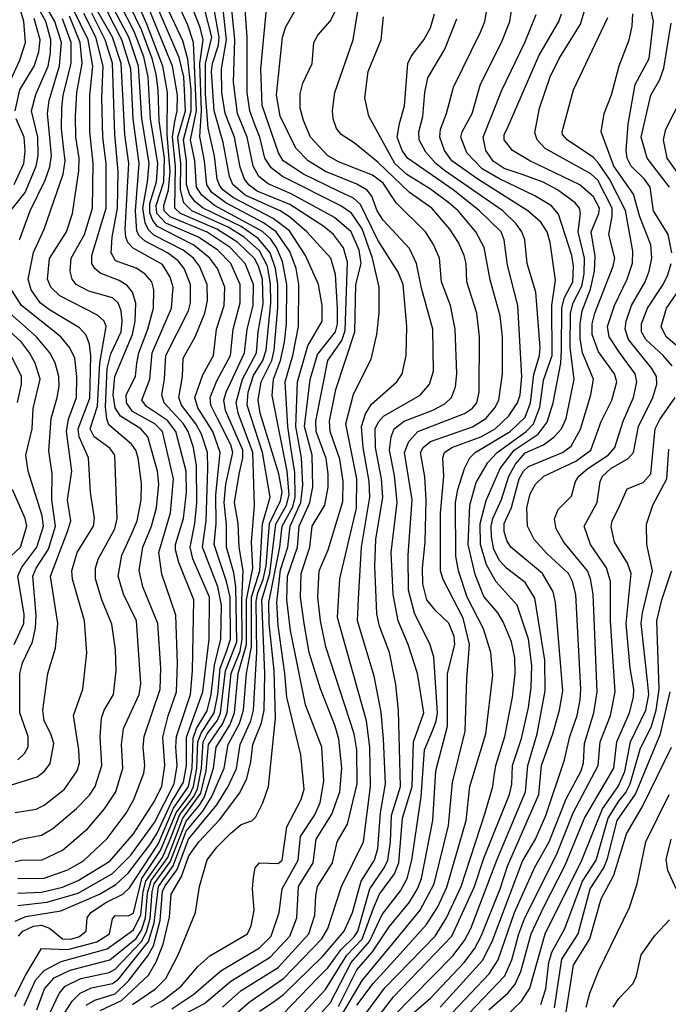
# Model space of a CAD drawing. Extents: x 997026 to 1115308, y 536381 to 619039.
# Tile 348 of 484: x 1030202 to 1032670, y 605336 to 609082. Entities that reach past the tile are written whole.
import ezdxf

# ---------------------------------------------------------------- set-up
doc = ezdxf.new("R2010")
doc.units = 0

msp = doc.modelspace()

# ---------------------------------------------------------------- linework, layer by layer
at = {"layer": '0CON20XD'}
for points in [[(1032684, 608195), (1032669.6, 608265), (1032613.2, 608355), (1032600.7, 608445), (1032579.2, 608475), (1032528.9, 608525), (1032513, 608555), (1032509.3, 608585), (1032516.9, 608685), (1032543.5, 608835), (1032596.6, 608935), (1032613.5, 609075), (1032571.9, 609275), (1032561.7, 609445), (1032548.4, 609485), (1032509.5, 609555), (1032501, 609625), (1032517.3, 609665), (1032668.8, 609815), (1032682.8, 609835)], [(1030507.6, 605312.4), (1030589.6, 605350.4), (1030692.3, 605447.7), (1030721.8, 605498.2), (1030748.2, 605565), (1030771.8, 605668.2), (1030778.8, 605755), (1030817.2, 605822.8), (1030845, 605901.1), (1030883.9, 605955), (1030962.2, 606037.8), (1031039.1, 606140.9), (1031066.7, 606195), (1031081.5, 606258.5), (1031088.6, 606325), (1031122.6, 606407.4), (1031131.7, 606455), (1031134.4, 606595), (1031123, 606875), (1031153.5, 606975), (1031177, 607163), (1031217.8, 607235), (1031227.4, 607275), (1031220, 607365), (1031162.7, 607652.7), (1031167.8, 607715), (1031194.8, 607785.2), (1031209.5, 607855), (1031217.7, 607925), (1031219.1, 608075), (1031202.5, 608162.5), (1031179.5, 608215), (1031157.1, 608247.1), (1031126.1, 608276.1), (1030943.1, 608375), (1030894.9, 608414.9), (1030874.9, 608445), (1030867.9, 608545), (1030851.9, 608625), (1030874.3, 608735), (1030863.3, 608995), (1030841.2, 609061.2), (1030744.4, 609275)], [(1030630.7, 605335), (1030719.3, 605395), (1030758.4, 605435), (1030804.8, 605525), (1030871.1, 605685), (1030886.7, 605785), (1030915.9, 605885.9), (1030953.2, 605935), (1031005, 605987.3), (1031045, 606020.6), (1031085, 606034.3), (1031100, 606050), (1031127.8, 606102.2), (1031149.1, 606165), (1031175.1, 606424.9), (1031170, 606605), (1031151.7, 606785), (1031149.9, 606865), (1031192, 607075), (1031200.6, 607155), (1031240.8, 607229.2), (1031250.6, 607265), (1031249.2, 607359.2), (1031233.9, 607455), (1031222.5, 607535), (1031212.6, 607705), (1031241, 607805), (1031262.9, 607915), (1031263.9, 608075), (1031253.5, 608135), (1031230, 608200), (1031177.4, 608275), (1031129.7, 608309.7), (1030986.6, 608385), (1030933.4, 608425), (1030913.7, 608453.7), (1030905.5, 608545), (1030887.7, 608637.7), (1030893.2, 608735), (1030887.6, 608915), (1030900.2, 609005), (1030888.2, 609051.8), (1030800.8, 609275)], [(1030700.7, 605325), (1030747.7, 605352.3), (1030816.1, 605405), (1030879.6, 605480.4), (1030925, 605520.6), (1031068.2, 605605), (1031082.7, 605635), (1031093.8, 605695), (1031088.2, 605775), (1031091.5, 605818.5), (1031098.6, 605855), (1031115, 605874.3), (1031185, 605872), (1031200.6, 605885), (1031218, 606012), (1031273.1, 606115), (1031284.3, 606155), (1031271.6, 606285), (1031218.1, 606505), (1031211.5, 606595), (1031185, 606777.5), (1031181, 606865), (1031195, 606989.2), (1031221.9, 607075), (1031231.8, 607155), (1031272.2, 607245), (1031279.1, 607310.9), (1031274.7, 607415), (1031252.8, 607535), (1031258.6, 607705), (1031298.1, 607841.9), (1031352.7, 607935), (1031352.7, 607995), (1031339.4, 608075), (1031290, 608185), (1031228.3, 608278.3), (1031166.4, 608326.4), (1031015.1, 608405), (1030975.1, 608435), (1030962.1, 608452.1), (1030953.5, 608475), (1030943.3, 608563.3), (1030919.5, 608669.5), (1030909.5, 608800.5), (1030908.9, 608915), (1030933.3, 609015), (1030861.5, 609295)], [(1030183.4, 605366.6), (1030225, 605448.9), (1030285, 605548), (1030385, 605544.9), (1030495.7, 605574.3), (1030544.3, 605605), (1030555, 605662), (1030565, 605674.5), (1030615, 605672.8), (1030635, 605683.5), (1030666.9, 605815), (1030738.3, 605921.7), (1030797.3, 606065), (1030848.9, 606135), (1030863.9, 606165), (1030875.9, 606235), (1030879.8, 606335), (1030891.9, 606368.1), (1030941.5, 606445), (1030955.9, 606515), (1030965.3, 606614.7), (1030988.1, 606675), (1031004.2, 606725), (1031002.3, 606885), (1030988.8, 606945), (1030942, 607085), (1030949.8, 607165), (1030948.7, 607275), (1030965.4, 607435), (1030936.7, 607515), (1030880, 607605), (1030868.5, 607645), (1030898.6, 607731.4), (1030939.8, 607805), (1030951.4, 607905), (1030980.3, 607995), (1030982.6, 608065), (1030954.5, 608135), (1030925.8, 608175), (1030864.5, 608224.5), (1030804.4, 608254.4), (1030726.5, 608295), (1030708.2, 608318.2), (1030696.8, 608346.8), (1030697.6, 608382.4), (1030722.9, 608465), (1030727.8, 608535), (1030699.8, 608705), (1030691, 608865), (1030675, 608940.4), (1030637.6, 609037.6), (1030536.3, 609236.3)], [(1030195, 605712.3), (1030305, 605724.3), (1030425, 605759.6), (1030555, 605833.6), (1030625, 605903.6), (1030715, 606028.1), (1030789.3, 606175), (1030801.7, 606245), (1030795.7, 606315), (1030798.8, 606355), (1030852.3, 606515), (1030860, 606605), (1030865.2, 606875), (1030807.2, 607017.2), (1030794.5, 607065), (1030795.4, 607085), (1030825.9, 607185), (1030836.6, 607283.4), (1030834.9, 607365), (1030796.7, 607515), (1030765, 607557.6), (1030685, 607610.7), (1030667.1, 607635), (1030697.5, 607715), (1030705.9, 607815), (1030779.8, 607985), (1030786.2, 608065), (1030775, 608102.5), (1030745, 608150.2), (1030633.3, 608213.3), (1030614.1, 608234.1), (1030606.2, 608255), (1030603.2, 608285), (1030617.1, 608535), (1030601.9, 608645), (1030594.6, 608794.6), (1030588.5, 608915), (1030555.1, 609015), (1030418.3, 609255)], [(1030198, 605595), (1030214, 605615), (1030255, 605633.2), (1030285, 605637.1), (1030315.8, 605625.8), (1030365, 605585.7), (1030395, 605583.9), (1030427, 605593), (1030454.7, 605615), (1030458.6, 605665), (1030473.2, 605685), (1030531.9, 605725), (1030594.5, 605755.5), (1030620.4, 605779.6), (1030728.3, 605945), (1030787.8, 606082.2), (1030844.7, 606165), (1030857.9, 606235), (1030861.6, 606348.4), (1030875, 606385), (1030915, 606452.7), (1030931.1, 606515), (1030943.4, 606626.6), (1030967.9, 606725), (1030969.9, 606855), (1030955.7, 606925), (1030897.2, 607075), (1030911.8, 607175), (1030917.8, 607375), (1030916.1, 607436.1), (1030894.4, 607505), (1030872.7, 607545), (1030818.1, 607615), (1030807, 607645), (1030821.1, 607725), (1030824.1, 607795), (1030869.4, 607875), (1030906.1, 607965), (1030916.9, 608013.1), (1030915.8, 608075), (1030886.4, 608145), (1030863.3, 608175), (1030824.4, 608205), (1030712.5, 608262.5), (1030692.3, 608282.3), (1030679.4, 608309.4), (1030670.4, 608365), (1030688.9, 608465), (1030694.3, 608535), (1030666.7, 608706.7), (1030654.1, 608905.9), (1030617.1, 609015), (1030501, 609235)], [(1030218.5, 605331.5), (1030262.1, 605427.9), (1030295.1, 605464.9), (1030360.4, 605499.6), (1030535, 605546.7), (1030635, 605619.1), (1030663.3, 605676.7), (1030672, 605765), (1030682.5, 605805), (1030745.2, 605894.8), (1030775, 605962.7), (1030811.6, 606058.4), (1030862.8, 606125), (1030878.4, 606155), (1030893.7, 606235), (1030900.5, 606335), (1030915.1, 606365), (1030954, 606415), (1030966.4, 606443.6), (1030985.7, 606605), (1031027.7, 606715), (1031024.7, 606924.7), (1031017.2, 606977.2), (1030988.6, 607075), (1030989, 607161), (1030980, 607245), (1030986.2, 607315), (1031013.6, 607435), (1031005, 607464.8), (1030955, 607564.8), (1030929.2, 607615), (1030926.5, 607645), (1030952, 607708), (1031004, 607805), (1031014.3, 607905), (1031041.5, 608005), (1031041, 608075), (1031005.1, 608155), (1030955.5, 608205), (1030882, 608255), (1030758.4, 608308.4), (1030723.9, 608345), (1030721.3, 608375), (1030750.1, 608465), (1030752.4, 608555), (1030733, 608697), (1030729, 608815), (1030720.9, 608875), (1030706.1, 608935), (1030665, 609043.8), (1030573.3, 609235)], [(1030158.2, 608831.8), (1030202.2, 608927.8), (1030224.3, 608995), (1030217.6, 609075), (1030186.4, 609185)], [(1030201.3, 608245), (1030242.3, 608355), (1030298.9, 608471.1), (1030317.3, 608522.7), (1030323.1, 608565), (1030313.2, 608673.2), (1030307.6, 608725), (1030313.8, 608775), (1030353.9, 608906.1), (1030361.5, 608995), (1030336.3, 609075), (1030262.7, 609202.7)], [(1030267.3, 605315), (1030297, 605395), (1030333.6, 605436.4), (1030393.6, 605466.4), (1030545, 605505.1), (1030645, 605586.2), (1030665, 605618.5), (1030680.5, 605665), (1030688.9, 605758.9), (1030702.2, 605807.8), (1030765.1, 605894.9), (1030822.3, 606045), (1030890.7, 606139.3), (1030911.4, 606225), (1030920.3, 606325), (1030975.4, 606404.6), (1030991.8, 606445), (1031007.2, 606595), (1031040.7, 606679.3), (1031048.8, 606725), (1031047.1, 606875), (1031052.9, 606985), (1031036.6, 607075), (1031033.9, 607165), (1031019.1, 607245), (1031037.1, 607352.9), (1031051.4, 607415), (1031051.3, 607445), (1030985.3, 607595), (1030978.5, 607635), (1030987.2, 607665), (1031058, 607815), (1031067.1, 607905), (1031090.9, 607995), (1031091.9, 608075), (1031059.9, 608155), (1031002.6, 608215), (1030915, 608273.2), (1030775, 608332.4), (1030752.1, 608355), (1030750.7, 608375), (1030768.6, 608435), (1030775.2, 608505.2), (1030762.6, 608645), (1030764.9, 608805.1), (1030747.2, 608905), (1030686.3, 609065), (1030629.7, 609195)], [(1030317.6, 605305), (1030352, 605378), (1030375, 605405.5), (1030435, 605434.6), (1030542.8, 605457.2), (1030565, 605469.5), (1030665.4, 605574.6), (1030685, 605612.5), (1030697.9, 605662.1), (1030705.9, 605764.1), (1030714.2, 605795), (1030775, 605878), (1030835, 606033.1), (1030886.2, 606093.8), (1030904.9, 606125.1), (1030939.5, 606235), (1030949, 606315), (1031001.4, 606398.6), (1031019.3, 606445), (1031033.9, 606595), (1031065.5, 606705), (1031065.1, 606875), (1031088.5, 606995), (1031084, 607095), (1031095, 607233.3), (1031089.1, 607435), (1031032.8, 607585), (1031025.6, 607625.6), (1031050.2, 607715), (1031102.6, 607815), (1031109.8, 607895), (1031128.9, 608001.1), (1031126, 608095), (1031111.1, 608145), (1031095, 608174.2), (1031031.5, 608235), (1030952.3, 608285), (1030814.5, 608345), (1030791.7, 608365), (1030795, 608525.1), (1030783.9, 608636.1), (1030792.5, 608695), (1030801.3, 608735), (1030802.4, 608795), (1030783.2, 608905), (1030667.9, 609187.9)], [(1030781, 605319), (1030864.9, 605375.1), (1030966.8, 605463.2), (1031115, 605551.7), (1031159, 605595), (1031189.8, 605685), (1031200.4, 605775), (1031262.1, 605885), (1031270.7, 605975), (1031325, 606056.5), (1031345, 606103.5), (1031359.8, 606185), (1031351.6, 606315), (1031289.1, 606475), (1031232.1, 606757.9), (1031218.5, 606875), (1031221.6, 606965), (1031258.8, 607075), (1031266, 607155), (1031306.5, 607245), (1031317.9, 607305), (1031314.4, 607425), (1031285.1, 607534.9), (1031307.2, 607712.8), (1031335, 607809), (1031403.8, 607895), (1031411, 607925), (1031411.9, 607985), (1031403.1, 608113.1), (1031385.6, 608175), (1031295.2, 608275), (1031228.1, 608331.9), (1031193.5, 608355), (1031060.5, 608415), (1031012.5, 608455), (1031000, 608485), (1030976.5, 608615), (1030942, 608735), (1030931.7, 608885), (1030935.8, 608915.8), (1030958.8, 608985), (1030961.3, 609015), (1030928.7, 609195)], [(1030804, 605286), (1030905, 605339), (1031005, 605424.5), (1031155.6, 605515), (1031230, 605595), (1031256.2, 605665), (1031263.5, 605785), (1031318.6, 605875), (1031330, 605965), (1031390.3, 606059.7), (1031420.2, 606145), (1031427.3, 606235), (1031416.5, 606345), (1031402.7, 606395), (1031346, 606536), (1031303.6, 606675), (1031284.6, 606785), (1031270.1, 606885), (1031273.2, 606975), (1031306.4, 607075), (1031314.5, 607155), (1031362.7, 607235), (1031376.3, 607303.7), (1031376.3, 607355), (1031367.7, 607412.3), (1031329.9, 607515), (1031328.5, 607555), (1031375.1, 607785), (1031427.8, 607862.2), (1031440.6, 607899.4), (1031449.2, 608159.2), (1031434.2, 608214.2), (1031396, 608265), (1031359.5, 608295), (1031229.4, 608379.4), (1031105, 608429.9), (1031075, 608452), (1031057, 608475), (1031040.5, 608520.5), (1031018.9, 608635), (1030984.4, 608725), (1030971.3, 608805), (1030969.8, 608895), (1030988.6, 609005), (1030967, 609205)], [(1030973.9, 605325), (1031045, 605388.2), (1031185, 605476), (1031302.5, 605605), (1031325.2, 605675.2), (1031328.4, 605748.4), (1031335.2, 605785), (1031392.5, 605875), (1031410, 605955), (1031449, 606021), (1031486.5, 606175), (1031485.1, 606304.9), (1031474.9, 606364.9), (1031366.3, 606696.3), (1031346.1, 606795), (1031336.4, 606885), (1031341.3, 606985), (1031376.2, 607065), (1031431, 607249), (1031433.2, 607325), (1031419.8, 607409.8), (1031384, 607515), (1031380.7, 607555), (1031404.4, 607675.6), (1031477.2, 607895), (1031481.5, 608075), (1031500.9, 608155), (1031494.2, 608205), (1031463.2, 608275), (1031400, 608330), (1031235, 608420.2), (1031147.6, 608457.6), (1031112.5, 608485), (1031090.5, 608525), (1031067.3, 608635), (1031030.8, 608725), (1031015.1, 608844.9), (1031020.8, 609005), (1031003.5, 609185)], [(1030160, 608345), (1030223.4, 608425), (1030265.1, 608525), (1030271.9, 608565), (1030270.6, 608635), (1030246.6, 608735), (1030263, 608797), (1030309.9, 608905), (1030319.4, 608955), (1030321.1, 609005), (1030301.2, 609075), (1030242.8, 609182.8)], [(1030348.9, 605265), (1030401.4, 605348.6), (1030431.7, 605378.3), (1030475, 605398.9), (1030555, 605415.1), (1030577.7, 605432.3), (1030691.8, 605575), (1030713.2, 605646.8), (1030729.7, 605785), (1030786.6, 605863.4), (1030835.8, 605995), (1030898.4, 606071.6), (1030932.6, 606127.4), (1030980.1, 606235), (1030995.6, 606325), (1031038.5, 606405), (1031053.7, 606455), (1031065.4, 606595), (1031083.7, 606696.3), (1031084, 606885), (1031115.4, 606985), (1031125.9, 607164.1), (1031154.6, 607265), (1031126.1, 607435), (1031067.6, 607615), (1031071.8, 607665), (1031091.9, 607728.1), (1031127.8, 607785), (1031139.6, 607825), (1031157.1, 608005), (1031156.7, 608076.7), (1031144.5, 608145), (1031115, 608202.4), (1031055.9, 608255), (1030995, 608292.4), (1030857.6, 608355), (1030826, 608386), (1030814.5, 608434.5), (1030814.6, 608535), (1030804.2, 608635), (1030832.3, 608735), (1030826.7, 608865), (1030808.4, 608938.4), (1030703.3, 609183.3)], [(1030455, 605332.9), (1030487.8, 605352.2), (1030565, 605376.6), (1030616.5, 605425), (1030689.6, 605520.4), (1030711.1, 605558.9), (1030736.4, 605655), (1030745.6, 605765), (1030755, 605787.4), (1030801.2, 605848.8), (1030844.1, 605965), (1030952, 606095), (1030995.4, 606165), (1031027.1, 606232.9), (1031041.2, 606325), (1031081.6, 606415), (1031091.6, 606455), (1031103.8, 606676.2), (1031101.2, 606868.8), (1031107.7, 606902.3), (1031127.9, 606952.1), (1031139.6, 607005), (1031152.7, 607165), (1031195, 607251.6), (1031200.2, 607285), (1031188, 607355), (1031116.6, 607585), (1031109.2, 607635), (1031120.5, 607705), (1031161.1, 607785), (1031170.7, 607825), (1031183.8, 607986.2), (1031184.4, 608075), (1031175.8, 608135.8), (1031155.4, 608195.4), (1031110, 608250), (1031045, 608294.9), (1030900.7, 608365), (1030869.7, 608389.7), (1030847.9, 608417.9), (1030837.2, 608455), (1030836.4, 608545), (1030825.4, 608625), (1030855, 608735), (1030854.3, 608815), (1030842.4, 608932.4), (1030822.3, 609002.3), (1030751, 609155)], [(1030995, 605274.2), (1031075.6, 605344.4), (1031205.2, 605434.8), (1031352.3, 605585), (1031374.5, 605625), (1031426, 605785), (1031510.5, 605955), (1031536.9, 606165), (1031534.9, 606314.9), (1031522.2, 606415), (1031411.8, 606808.2), (1031420, 606955), (1031483.9, 607223.9), (1031484.4, 607335), (1031443.5, 607545), (1031472.6, 607657.4), (1031539.2, 607790.8), (1031561.4, 607885), (1031569.8, 607965), (1031569.3, 608065), (1031544.7, 608175), (1031505, 608287), (1031465, 608346.2), (1031423.9, 608373.9), (1031201.4, 608485), (1031158.4, 608518.4), (1031135.1, 608555.1), (1031115.9, 608635), (1031095, 608685.8), (1031077.4, 608735), (1031067.4, 608805), (1031067.9, 609015), (1031055.6, 609175)], [(1031115, 605309.6), (1031166.2, 605345), (1031206.3, 605373.7), (1031355, 605519.8), (1031436.1, 605615), (1031468.3, 605685), (1031501.1, 605805), (1031552.3, 605885), (1031565, 605929.4), (1031574.7, 606065.3), (1031593.6, 606175), (1031586.7, 606346.7), (1031577.1, 606447.1), (1031551.3, 606585), (1031487.1, 606795), (1031490.8, 606879.2), (1031502.8, 607075), (1031533.7, 607265), (1031531.2, 607325), (1031508.9, 607455), (1031503, 607535), (1031517.9, 607582.1), (1031541.2, 607618.8), (1031636.8, 607705), (1031657.3, 607735), (1031672.8, 607805), (1031674.8, 607915), (1031660.6, 608075), (1031642.2, 608122.2), (1031565, 608243.2), (1031498.5, 608378.5), (1031472.5, 608402.5), (1031417.9, 608427.9), (1031281.8, 608495), (1031205, 608545.2), (1031187.1, 608575), (1031125, 608756), (1031119.5, 608895), (1031144.8, 609165.2)], [(1031440.3, 605125), (1031625, 605364.1), (1031846.7, 605595), (1031932.3, 605785), (1031967.6, 605892.4), (1032065.4, 606135), (1032074.2, 606174.2), (1032077.3, 606245), (1032112, 606348), (1032138.1, 606465), (1032148.1, 606541.9), (1032150.5, 606625), (1032138, 606725), (1032094.3, 606855), (1032015, 606943.7), (1031978.8, 607008.8), (1031955.8, 607085), (1031954.5, 607165.5), (1031976.5, 607253.5), (1032030.7, 607375), (1032083.2, 607445), (1032175.2, 607504.8), (1032208.5, 607551.5), (1032232.1, 607625), (1032260.6, 607775), (1032263.5, 607825), (1032264.3, 607985.7), (1032274.8, 608025.2), (1032306.3, 608085), (1032309.6, 608145), (1032302.7, 608185), (1032252.8, 608342.8), (1032225, 608373.5), (1032162.6, 608412.6), (1032025, 608478.1), (1031961.6, 608515), (1031903, 608575), (1031880.7, 608635), (1031885.2, 608655), (1031923.4, 608725), (1031955, 608836.7), (1032035.7, 608995), (1032067.4, 609075), (1032078.3, 609151.7)], [(1030185, 605879.5), (1030215, 605886.3), (1030285, 605885.2), (1030365, 605923.2), (1030460.8, 606005), (1030525, 606080), (1030568.1, 606145), (1030594, 606235), (1030589.2, 606325), (1030597.3, 606385), (1030656, 606515), (1030663.1, 606555), (1030646, 606795), (1030596.7, 606896.7), (1030577.2, 606965), (1030591.1, 607045), (1030627.9, 607125), (1030648.7, 607175), (1030664.5, 607255), (1030665, 607317.5), (1030653, 607415), (1030643.3, 607445), (1030627.5, 607467.5), (1030541.3, 607541.3), (1030533.2, 607563.2), (1030529, 607609), (1030534.7, 607755.3), (1030548.5, 607811.4), (1030588.4, 607895), (1030592.5, 607935), (1030588.2, 607975), (1030576.2, 608005), (1030555, 608024.4), (1030465, 608049.7), (1030417.1, 608075), (1030401.6, 608095), (1030394.3, 608125), (1030398.1, 608175), (1030448.1, 608265), (1030479.3, 608365), (1030481.3, 608535), (1030469.2, 608655), (1030468.4, 608795), (1030480.5, 608905), (1030463.1, 609005), (1030404.2, 609125)], [(1030185, 605652.9), (1030225, 605670.8), (1030358.5, 605691.5), (1030506, 605755), (1030567.5, 605792.5), (1030615, 605835.4), (1030696.8, 605943.2), (1030725, 605987.4), (1030777.8, 606102.2), (1030825, 606181.1), (1030836.8, 606245), (1030837.1, 606352.9), (1030899.5, 606525), (1030923.3, 606725), (1030924.6, 606885), (1030861.3, 607031.3), (1030850.7, 607075), (1030868.6, 607165), (1030875.8, 607244.2), (1030875.1, 607385), (1030863.2, 607455), (1030842.8, 607515), (1030824.9, 607545), (1030751.7, 607625), (1030742.8, 607655), (1030753.1, 607715), (1030758.5, 607805), (1030844.8, 607975), (1030852.2, 608005), (1030851.8, 608075), (1030827.9, 608135), (1030805.2, 608165), (1030765, 608194.9), (1030679.1, 608239.1), (1030658.5, 608258.5), (1030648.2, 608278.2), (1030643, 608355), (1030656.2, 608535), (1030633.2, 608705), (1030624.3, 608895), (1030590.8, 609005), (1030534.3, 609114.3)], [(1031205, 605300.6), (1031334.7, 605435.3), (1031375, 605474.5), (1031425.1, 605544.9), (1031475, 605593.3), (1031488.5, 605615), (1031534.3, 605775.7), (1031589, 605855), (1031603.1, 605885), (1031613, 605955), (1031616.6, 606055), (1031650.8, 606165), (1031643.4, 606453.4), (1031632.7, 606552.7), (1031609.2, 606675), (1031571, 606775), (1031561.4, 606821.4), (1031553, 607005), (1031556.8, 607105), (1031583.5, 607265), (1031578.1, 607335), (1031556.4, 607455), (1031554.6, 607525), (1031567.7, 607552.3), (1031586.8, 607573.2), (1031726.1, 607653.9), (1031761.4, 607695), (1031776.7, 607745), (1031773.5, 607905), (1031731, 608061), (1031712.4, 608155), (1031685, 608211.1), (1031585, 608319.2), (1031562.4, 608355), (1031541.3, 608411.3), (1031523.7, 608433.7), (1031485, 608456.1), (1031365, 608504.6), (1031299.5, 608545), (1031252.9, 608592.9), (1031192.7, 608715), (1031179.8, 608795), (1031201.7, 609015), (1031214.7, 609055), (1031250.9, 609119.1)], [(1031268.2, 605211.8), (1031385, 605343.4), (1031462.8, 605495), (1031532.6, 605575), (1031581.8, 605678.2), (1031651.5, 605768.5), (1031676.2, 605815), (1031693.8, 605885), (1031729.5, 606125), (1031742.1, 606305), (1031773.3, 606376.7), (1031787.1, 606412.9), (1031791.3, 606445), (1031777.5, 606657.5), (1031763.9, 606703.9), (1031703.9, 606823.9), (1031681.2, 606911.2), (1031680.3, 607045), (1031694.9, 607255), (1031666, 607435), (1031682.3, 607477.7), (1031716.4, 607515), (1031895, 607584.1), (1031925, 607604.7), (1031941.1, 607625), (1031950.9, 607665), (1031951.1, 607875), (1031940.9, 607965), (1031903.4, 608085), (1031900.9, 608155), (1031893.5, 608185), (1031871.9, 608235), (1031839, 608285), (1031770.7, 608365), (1031685, 608424.4), (1031565, 608539.7), (1031475, 608614), (1031425, 608645.6), (1031407.9, 608667.9), (1031395.4, 608705), (1031391.8, 608735), (1031400.9, 608805), (1031470.9, 609005), (1031489, 609115)], [(1031281.5, 608698.5), (1031268.8, 608745), (1031269.4, 608800.6), (1031278.8, 608841.2), (1031314.6, 608915), (1031321.5, 608995), (1031336.9, 609023.1), (1031383.2, 609076.8), (1031415, 609138.5)], [(1031450.7, 605209.3), (1031591, 605398.9), (1031782.3, 605595), (1031826.3, 605665), (1031881.4, 605785), (1031973.1, 606065), (1032002.9, 606165), (1032008, 606205), (1032013.8, 606245), (1032048.3, 606355), (1032077.5, 606505), (1032087.2, 606595), (1032086.1, 606653.9), (1032073.7, 606715), (1032041.8, 606791.8), (1032021.9, 606825), (1031968.3, 606888.3), (1031935, 606971.5), (1031908.9, 607085), (1031914.6, 607235), (1031938.9, 607321.1), (1031983.1, 607396.9), (1032019, 607435), (1032129.1, 607515), (1032157, 607545), (1032181.4, 607608.6), (1032195, 607711.1), (1032228.5, 607805), (1032226.4, 607995), (1032241.4, 608091.4), (1032220.7, 608235), (1032209.4, 608275), (1032185, 608311.4), (1032135.3, 608355), (1031945.1, 608475.1), (1031846.7, 608545), (1031818.4, 608585), (1031800.4, 608635), (1031803.3, 608665), (1031826.6, 608725), (1031852.1, 608825), (1031955.7, 609035), (1031971.8, 609075), (1031979.6, 609119.6)], [(1031802.4, 605325), (1031962.5, 605502.5), (1032000.3, 605575), (1032115, 605880.6), (1032164.8, 605965), (1032204, 606055), (1032275, 606265.8), (1032295.8, 606355), (1032323.2, 606435), (1032334.5, 606495), (1032337, 606535), (1032318, 606895), (1032305.1, 606945.1), (1032289.8, 606975), (1032208.3, 607051.7), (1032159.7, 607105), (1032134.3, 607155), (1032131.6, 607225), (1032145, 607278.9), (1032164.7, 607315), (1032195.9, 607345), (1032317.6, 607402.3), (1032375.6, 607445), (1032415, 607553.5), (1032455.2, 607635), (1032474.8, 607705), (1032465, 607734.6), (1032405, 607818.7), (1032380, 607885), (1032380.7, 607925), (1032389.9, 607965), (1032460, 608145), (1032466, 608175), (1032443.9, 608265), (1032457, 608335), (1032456.3, 608365), (1032401.9, 608471.9), (1032375, 608495.2), (1032201.8, 608591.8), (1032170.7, 608625), (1032162.3, 608652.3), (1032180, 608745), (1032220.7, 608865), (1032255, 608934.6), (1032335.4, 609064.6), (1032354.3, 609125)], [(1030165, 605946.5), (1030205, 605964.8), (1030285, 605979.7), (1030327.7, 606005), (1030418.5, 606081.5), (1030467.6, 606132.4), (1030489, 606165), (1030514, 606245), (1030508.4, 606355), (1030513.2, 606425), (1030523.6, 606455), (1030559.2, 606515), (1030568.8, 606605), (1030567.1, 606685), (1030553.1, 606783.1), (1030514.5, 606874.5), (1030490.9, 606955), (1030490, 606995), (1030500.5, 607029.5), (1030563.6, 607145), (1030572.6, 607185), (1030564.3, 607425), (1030545, 607452.2), (1030485, 607495.2), (1030470.7, 607525), (1030497.9, 607612.1), (1030506.8, 607775), (1030531.4, 607915), (1030522.9, 607935), (1030497.9, 607957.9), (1030355, 608031.6), (1030320.7, 608065), (1030307.7, 608095), (1030316, 608174), (1030380, 608275), (1030403.1, 608345), (1030427.1, 608507.1), (1030428.6, 608555), (1030415.7, 608635), (1030414.3, 608715), (1030420, 608805), (1030440.1, 608915), (1030432.5, 608995), (1030391.1, 609095)], [(1030184.3, 608735), (1030203.1, 608815), (1030257.4, 608905), (1030275, 608959.4), (1030279.5, 609005), (1030257.2, 609087.2)], [(1030185, 606065.8), (1030265, 606079.1), (1030295, 606093.3), (1030372.7, 606155), (1030420.5, 606225), (1030429, 606255), (1030427.5, 606305), (1030406.9, 606435), (1030442.2, 606535), (1030457, 606673), (1030448.9, 606795), (1030403.1, 606953.1), (1030400.4, 606985), (1030420.2, 607055), (1030451, 607105), (1030483, 607155), (1030486.1, 607185), (1030471.3, 607285), (1030463.3, 607415), (1030428.9, 607495), (1030423.9, 607525), (1030468.3, 607641.7), (1030472.1, 607802.1), (1030467.2, 607847.2), (1030455, 607881.5), (1030430.1, 607910.1), (1030315, 607977.8), (1030279.3, 608005), (1030245.9, 608055), (1030234.5, 608094.5), (1030254.2, 608195.8), (1030295.7, 608285), (1030367.3, 608495), (1030375.1, 608545), (1030368.7, 608598.7), (1030361.4, 608668.6), (1030361.8, 608745), (1030367.4, 608795), (1030398.1, 608915), (1030398.1, 608995), (1030365.1, 609085)], [(1030195, 605759.1), (1030285, 605762.7), (1030365, 605781.4), (1030425, 605806.8), (1030545, 605881), (1030635.5, 605985), (1030715, 606109.5), (1030743.3, 606166.7), (1030754.3, 606244.3), (1030747.2, 606352.8), (1030766.7, 606433.3), (1030799.1, 606525), (1030803, 606633), (1030796.1, 606816.1), (1030742.8, 606972.8), (1030731, 607055), (1030775.5, 607205.5), (1030787.3, 607335), (1030745.7, 607515), (1030716.7, 607545), (1030631.7, 607591.7), (1030608.8, 607625), (1030607.4, 607655), (1030642.4, 607725), (1030647.9, 607775), (1030655.1, 607815), (1030689, 607905), (1030711, 607985), (1030712, 608055), (1030704.3, 608085), (1030678.1, 608115), (1030645, 608136.3), (1030566.2, 608165), (1030550, 608195), (1030553.8, 608255), (1030574.7, 608365), (1030576.4, 608505), (1030563.4, 608645), (1030555, 608916.2), (1030527.7, 609005), (1030476.4, 609106.4)], [(1030195, 605814.5), (1030295, 605815.8), (1030385, 605847.4), (1030445, 605882), (1030535, 605967.1), (1030606.8, 606063.2), (1030636.5, 606115), (1030673.8, 606215), (1030678.6, 606245), (1030672.2, 606315), (1030675.2, 606355), (1030736.9, 606535), (1030739, 606615), (1030728.1, 606785), (1030670.4, 606925), (1030656.8, 606986.8), (1030670.8, 607075), (1030703.4, 607155), (1030722.1, 607225), (1030730.9, 607315), (1030726, 607365), (1030689.3, 607495), (1030663, 607525), (1030585, 607574.2), (1030564.9, 607604.9), (1030557.7, 607655), (1030564.2, 607725), (1030631.6, 607885), (1030641.5, 607935), (1030644.2, 608004.2), (1030631.4, 608045), (1030611.5, 608071.5), (1030580.3, 608090.3), (1030507.7, 608117.7), (1030487.6, 608135), (1030476.6, 608155), (1030477.1, 608185), (1030531.1, 608365), (1030530.6, 608535), (1030518.7, 608635), (1030514, 608785), (1030519.5, 608905), (1030491.4, 609015), (1030445.9, 609105.9)], [(1031415, 605328.5), (1031485, 605467.9), (1031544.1, 605535.9), (1031608.4, 605631.6), (1031685.8, 605725), (1031715.7, 605775), (1031730.7, 605815), (1031774.5, 606035), (1031785.9, 606225), (1031829.9, 606395), (1031829.6, 606595), (1031857.6, 606705), (1031854.8, 606735), (1031835, 606786.2), (1031785, 606832.7), (1031751, 606875), (1031736.6, 606936.5), (1031734.6, 606995), (1031744.8, 607095), (1031749, 607255), (1031743.5, 607343.5), (1031727.7, 607435), (1031737, 607455), (1031765, 607477.9), (1031925, 607532.6), (1031975.3, 607564.7), (1032009.8, 607605), (1032024.8, 607635), (1032038.8, 607735), (1032038.5, 607875), (1032030.8, 607955), (1031992.8, 608092.8), (1031969.8, 608215), (1031937.1, 608275), (1031870, 608355), (1031835, 608385.2), (1031765, 608437.5), (1031675, 608492.7), (1031629.6, 608535), (1031530, 608715), (1031515.9, 608785), (1031528.4, 608885), (1031578, 609005), (1031586.4, 609093.6)], [(1031426.6, 605293.4), (1031505, 605426.8), (1031621.8, 605568.2), (1031726, 605694), (1031778.8, 605795), (1031834.1, 606015.9), (1031849.4, 606180.6), (1031897.6, 606375), (1031903, 606575), (1031913.5, 606705), (1031889.5, 606805), (1031813, 606953), (1031802.9, 606985), (1031803.2, 607205), (1031815.6, 607345), (1031812.3, 607415), (1031818.1, 607435), (1031846.7, 607455), (1031956.8, 607495), (1032010.8, 607525), (1032063, 607575), (1032096.8, 607625), (1032106.3, 607655), (1032112.3, 607725), (1032098.1, 607995), (1032057.8, 608147.8), (1032045.2, 608245), (1032033.9, 608275), (1031951, 608355), (1031851.3, 608435), (1031677.6, 608555), (1031657.6, 608585), (1031638.5, 608635), (1031646.7, 608686.7), (1031665.7, 608755), (1031678.6, 608915), (1031692.9, 608945), (1031740.4, 609005), (1031765, 609050.6), (1031780.4, 609105)], [(1031485, 605332.5), (1031546.4, 605415), (1031638.3, 605515), (1031750, 605640), (1031792.5, 605707.5), (1031827.6, 605782.4), (1031901.3, 606035), (1031914.9, 606165.1), (1031976, 606365), (1032002.1, 606587.9), (1031995.2, 606675), (1031966.5, 606765), (1031904.4, 606885), (1031872.1, 606985), (1031861.4, 607041.4), (1031860.9, 607245), (1031869.6, 607295), (1031894.9, 607375.1), (1031915.1, 607414.9), (1031934.8, 607435), (1032068.7, 607515), (1032125, 607569.8), (1032146.2, 607625), (1032158.3, 607731.7), (1032179.8, 607805), (1032182.3, 607835), (1032165.9, 608045), (1032133.4, 608155), (1032123.5, 608245), (1032113.2, 608275), (1032091.2, 608305), (1032039.8, 608355), (1031818.2, 608508.2), (1031785.2, 608535), (1031748, 608578), (1031722.4, 608625), (1031720.4, 608655), (1031736.1, 608713.9), (1031743, 608805), (1031755, 608861.4), (1031819.8, 608970.2), (1031864.8, 609085)], [(1031621.2, 605288.8), (1031849.8, 605520.2), (1031895, 605579.1), (1031918.8, 605625), (1032017.4, 605885), (1032126.5, 606145), (1032134.9, 606245), (1032171.4, 606365), (1032201.6, 606528.4), (1032200, 606645), (1032161.6, 606881.6), (1032125, 606941.4), (1032054.9, 606994.9), (1032027.2, 607025), (1032006, 607066), (1031997.1, 607115), (1031995.7, 607155), (1032002.1, 607185), (1032035, 607256.7), (1032063.3, 607345), (1032088.2, 607391.8), (1032125, 607434.3), (1032195.1, 607464.9), (1032235.7, 607495), (1032263.1, 607525), (1032281.1, 607565), (1032311.2, 607715), (1032296.8, 607835), (1032297.7, 607965), (1032308.1, 608005), (1032341.3, 608068.7), (1032350.2, 608115), (1032351.3, 608175), (1032327.1, 608275), (1032335.6, 608345), (1032331.5, 608365), (1032315, 608385.7), (1032247.8, 608435), (1032193.8, 608463.8), (1032117.7, 608492.3), (1032045, 608516.5), (1032003.4, 608543.4), (1031976.3, 608585), (1031965.5, 608635), (1032036.6, 608813.4), (1032124.4, 608995), (1032167.8, 609102.2)], [(1031671.9, 605278.1), (1031765, 605359.3), (1031893.2, 605495), (1031932.2, 605547.8), (1031957.4, 605595), (1032030.4, 605775), (1032058.7, 605861.3), (1032177.3, 606135), (1032187.1, 606245), (1032231.2, 606365), (1032255.9, 606455), (1032268.6, 606528.6), (1032240.6, 606865), (1032231.7, 606905), (1032191.8, 606975), (1032070.8, 607075), (1032055, 607101.1), (1032045.2, 607135.2), (1032045.9, 607165), (1032073.6, 607226.4), (1032102.9, 607335), (1032118.8, 607365), (1032137.6, 607382.4), (1032266.8, 607435), (1032300.9, 607459.1), (1032336.1, 607523.9), (1032374.8, 607655), (1032384.8, 607715), (1032344, 607815), (1032335, 607868.8), (1032334.3, 607925), (1032342.4, 607975), (1032373.6, 608056.4), (1032388.6, 608125), (1032392.1, 608182.1), (1032377, 608275), (1032406, 608345), (1032407.8, 608365), (1032385, 608408.4), (1032334, 608454), (1032142.5, 608545), (1032077.5, 608585), (1032046, 608625), (1032045.9, 608645), (1032055.9, 608664.1), (1032177.7, 608945), (1032253, 609075), (1032263.4, 609105)], [(1031849.4, 605305), (1031988.2, 605451.8), (1032023.1, 605505), (1032085.2, 605685.2), (1032162.1, 605857.9), (1032217.2, 605955), (1032281.9, 606118.1), (1032339, 606225), (1032346.8, 606255), (1032351, 606329), (1032386.1, 606445), (1032399, 606525), (1032383.7, 606896.3), (1032374.1, 606955), (1032362.6, 606985), (1032272.1, 607095), (1032243.1, 607145), (1032237.1, 607182.9), (1032250.8, 607219.2), (1032301.2, 607268.8), (1032317.5, 607325), (1032329.5, 607345), (1032363.5, 607375), (1032441.5, 607425), (1032466.9, 607455), (1032498.3, 607555), (1032537.2, 607645), (1032550.3, 607705), (1032543.4, 607735), (1032484.3, 607815.7), (1032445.2, 607875), (1032438.8, 607915), (1032465.2, 607995), (1032513.7, 608095), (1032534.3, 608155.7), (1032535, 608201.2), (1032506.7, 608356.7), (1032445.9, 608475.9), (1032405, 608536.9), (1032385, 608557.3), (1032284.6, 608625), (1032267.5, 608645), (1032266.1, 608655), (1032308.7, 608815), (1032439.7, 609090.3)], [(1031885.6, 605274.4), (1032047.5, 605445), (1032074.4, 605505), (1032101, 605605), (1032124.1, 605665), (1032244.7, 605905.3), (1032307.9, 606065), (1032402.7, 606245), (1032410.3, 606335), (1032450.2, 606435), (1032467.3, 606525), (1032449.5, 606795), (1032450.4, 606945), (1032435, 606996.9), (1032373.4, 607085), (1032349.7, 607155), (1032399, 607245), (1032411, 607325), (1032420, 607345), (1032451.7, 607375), (1032517.8, 607412.2), (1032537.2, 607435), (1032556.8, 607535), (1032610.6, 607645), (1032626.9, 607695), (1032625.6, 607725), (1032607.2, 607755), (1032518.4, 607865), (1032506.1, 607905), (1032509.4, 607935), (1032530.5, 607995), (1032582.3, 608085), (1032597.4, 608125), (1032607.9, 608175), (1032603.3, 608225), (1032562.1, 608332.1), (1032538, 608418), (1032462.6, 608525), (1032414.6, 608655), (1032426.2, 608725), (1032454.1, 608795.9), (1032483.3, 608906.7), (1032520.6, 609005), (1032533.1, 609056.9), (1032534.8, 609105)], [(1032674.1, 608445), (1032590.2, 608555), (1032567, 608635), (1032603, 608795), (1032637.5, 608855), (1032652.9, 608897.1), (1032680.8, 609069.2)], [(1032743.9, 608445), (1032666.3, 608555), (1032651.4, 608625), (1032660.5, 608665), (1032751.8, 608845)], [(1030180.7, 608455), (1030217.4, 608535), (1030222.3, 608582.3), (1030219, 608635), (1030188.6, 608705)], [(1031215, 605230.8), (1031365, 605393.2), (1031446.7, 605523.3), (1031505.3, 605584.7), (1031547.9, 605702.1), (1031571.2, 605755), (1031627.6, 605832.4), (1031644.4, 605875), (1031658.7, 606045), (1031695.3, 606165), (1031700.2, 606335), (1031740.4, 606445), (1031715.2, 606595), (1031680.2, 606705), (1031642.5, 606795), (1031622.7, 606895), (1031615.2, 607055.2), (1031638.9, 607245), (1031628.1, 607348.1), (1031609.7, 607445), (1031615.5, 607495), (1031627, 607525), (1031665, 607555.2), (1031773.8, 607596.2), (1031819.5, 607620.5), (1031844.7, 607645), (1031860, 607685), (1031865.2, 607735), (1031859.3, 607905), (1031840.7, 607995), (1031806.8, 608085), (1031799.3, 608175), (1031776.5, 608226.5), (1031745.8, 608275), (1031635.1, 608385.1), (1031585, 608460.2), (1031545, 608490.3), (1031415, 608541.4), (1031373.6, 608565), (1031309.1, 608635), (1031281.5, 608698.5)], [(1032685.1, 607765.1), (1032651.1, 607805), (1032584.8, 607865), (1032568.2, 607895), (1032567.7, 607925), (1032590.7, 607985), (1032650.8, 608075), (1032668.2, 608111.8), (1032681.5, 608155)], [(1032734.3, 607815), (1032662, 607875), (1032643, 607915), (1032663.3, 607985), (1032725.8, 608074.2)], [(1030125, 606157.8), (1030268.1, 606201.9), (1030297, 606223), (1030317.4, 606252.6), (1030331.7, 606328.3), (1030320.7, 606365), (1030295.3, 606415), (1030289.7, 606455), (1030309.1, 606595), (1030338.6, 606691.4), (1030346.8, 606785), (1030318.8, 606965), (1030384.5, 607135), (1030396, 607175), (1030383.7, 607255), (1030401, 607365), (1030379.8, 607515), (1030387.9, 607562.1), (1030418.3, 607645), (1030419, 607725), (1030411.3, 607795), (1030393.4, 607833.5), (1030358.2, 607875), (1030208.3, 607995), (1030170.8, 608055)], [(1030195, 606266.5), (1030219.8, 606290.2), (1030234.8, 606315.2), (1030234.8, 606355), (1030202.5, 606445), (1030202.5, 606595), (1030213, 606635), (1030250.8, 606715), (1030262.4, 606767.6), (1030264.2, 606815), (1030251.7, 606965), (1030264.6, 606995), (1030312.1, 607067.9), (1030337.9, 607155), (1030324.3, 607255.7), (1030325.2, 607355), (1030312.3, 607442.3), (1030321.6, 607565), (1030345.2, 607645), (1030351.6, 607688.4), (1030351, 607725), (1030336.9, 607776.9), (1030317.3, 607815), (1030265.6, 607875), (1030131.5, 607995)], [(1030181.4, 606705), (1030218.1, 606785), (1030219.5, 606819.5), (1030195.2, 606965), (1030210.1, 606999.9), (1030267.6, 607075), (1030292.8, 607155), (1030287.2, 607195), (1030234.8, 607365), (1030224.8, 607425), (1030248.9, 607525), (1030253.5, 607603.5), (1030280.2, 607715), (1030260.9, 607775), (1030239.8, 607815), (1030209, 607855), (1030105, 607950.3)], [(1030193.8, 607626.2), (1030208.6, 607695), (1030209, 607725), (1030170.2, 607805)], [(1031987.7, 605315), (1032060.3, 605379.7), (1032087.6, 605412.4), (1032109.3, 605460.7), (1032147.9, 605605), (1032195, 605704.2), (1032278, 605865), (1032351.7, 606045), (1032463.3, 606235), (1032474.2, 606335), (1032522.4, 606445), (1032537.2, 606505), (1032538.6, 606535), (1032525.2, 606615), (1032509.7, 606785), (1032528.7, 606975), (1032515.2, 607015), (1032465.2, 607095), (1032452.3, 607152.3), (1032456.1, 607175), (1032479.4, 607220.6), (1032513.3, 607296.7), (1032575, 607321.9), (1032603, 607355), (1032619.8, 607525), (1032638.3, 607561.7), (1032696.2, 607645)], [(1032024, 605265), (1032111.3, 605348.7), (1032142.7, 605397.3), (1032201, 605605), (1032340.7, 605885), (1032419.5, 606080.5), (1032478.7, 606165), (1032505, 606222.2), (1032526.5, 606335), (1032583.9, 606455), (1032595.5, 606515), (1032591.1, 606565), (1032567.1, 606785), (1032571.3, 606825), (1032609.6, 606985), (1032588.8, 607085), (1032586.6, 607163.4), (1032611.2, 607235), (1032663.9, 607335), (1032672.3, 607447.7)], [(1030129.3, 607005), (1030205.2, 607075), (1030228.9, 607155), (1030222.5, 607185), (1030174.8, 607295)], [(1032184.6, 605335.4), (1032204, 605395), (1032216, 605495), (1032226.9, 605535), (1032276.2, 605625), (1032344, 605805), (1032395.3, 605885), (1032441.3, 606045), (1032481.3, 606108.7), (1032507.9, 606142.1), (1032524.5, 606175), (1032563.2, 606306.8), (1032606.4, 606395), (1032623.5, 606455), (1032635.5, 606535), (1032625.8, 606795), (1032645.2, 606875), (1032681.8, 606985)], [(1032237.5, 605322.5), (1032265, 605508), (1032327.2, 605605), (1032372.8, 605775), (1032424.5, 605855.5), (1032438.7, 605891.3), (1032475.3, 606035), (1032544.7, 606135.3), (1032640.6, 606365), (1032677, 606525)], [(1032282, 605308), (1032309.4, 605485), (1032371.8, 605585), (1032415, 605738.1), (1032462.5, 605827.5), (1032510.9, 605985), (1032571.4, 606088.6), (1032682.6, 606315)], [(1032356.9, 605325), (1032371.7, 605378.3), (1032405.7, 605464.3), (1032522.3, 605705), (1032551.3, 605795), (1032584.3, 605955), (1032673.4, 606135)], [(1032700.4, 605775), (1032668.4, 605845), (1032662.4, 605887.6), (1032680.5, 605965)], [(1032459.7, 605325), (1032481.7, 605358.3), (1032536.5, 605415), (1032549.1, 605445), (1032566.9, 605525), (1032620.6, 605599.4), (1032675, 605657.8)]]:
    msp.add_lwpolyline(points, dxfattribs=at)

doc.saveas('drawing.dxf')
